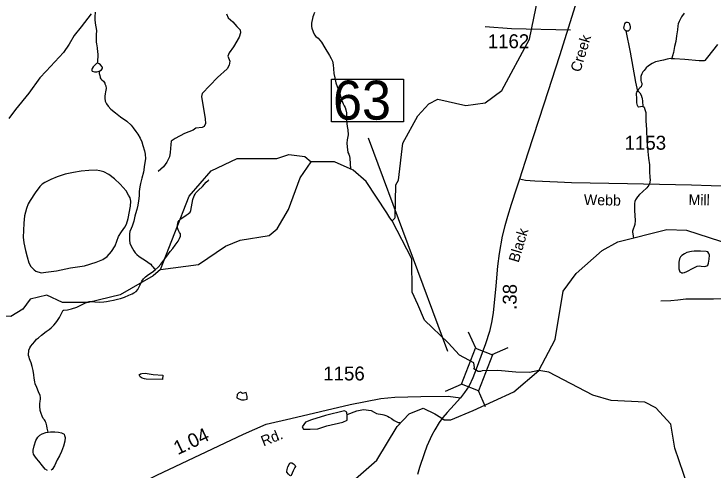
# Model space of a CAD drawing. Extents: x 2082433 to 2279600, y 546599 to 755198.
# Drawn here: x 2164602 to 2170889, y 598585 to 602681 of the extents above; entities that cross this region are included whole.
import ezdxf

# ---------------------------------------------------------------- set-up
doc = ezdxf.new("R2010")
doc.units = 0
for name, color, linetype in [('Exist Hydrographic Creek Single Shore', 7, 'Continuous'), ('Exist Hydrographic Lake Shore', 7, 'Continuous'), ('Exist Hydrographic Misc Water Feature', 7, 'Continuous'), ('Exist Hydrographic Pond Under 1500 Sq Ft', 7, 'Continuous'), ('Exist Road Non-System Type 51', 7, 'Continuous'), ('Exist Road Secondary Mileage Hundredths English Label', 7, 'Continuous'), ('Exist Road Secondary Structure Standard Bridge CELL', 7, 'Continuous'), ('Exist Road Secondary Structure Standard Bridge Number Label', 7, 'Continuous'), ('Exist Road Secondary Type 51 Attributed', 7, 'Continuous'), ('Exist Road Secondary Type 51 Label', 7, 'Continuous'), ('Exist Road Secondary Type 51 Number Label', 7, 'Continuous')]:
    doc.layers.add(name, color=color, linetype=linetype)

msp = doc.modelspace()

# ---------------------------------------------------------------- linework, layer by layer
at = {"layer": 'Exist Hydrographic Creek Single Shore'}
for points in [[(2167999.7, 600822.3), (2168004, 600827.8), (2168021.3, 600845.9), (2168024.7, 600854.6), (2168031.7, 601146.4), (2168055.7, 601188.5), (2168095.7, 601522.3), (2168227.7, 601765.6), (2168326.8, 601875.1), (2168409.8, 601916.1), (2168660.8, 601858.6), (2168834.7, 601884.6), (2168984.8, 601993.1), (2169231.7, 602453.8), (2169328.7, 602921), (2169342.8, 603412.7), (2169299.8, 603653.1), (2169052.8, 604356.9)], [(2167301.1, 602693.6), (2167293.1, 602669.7), (2167287.3, 602655.5), (2167273.4, 602599.2), (2167273.6, 602567.5), (2167275.8, 602553.4), (2167288.2, 602519.6), (2167300.3, 602495.4), (2167312.6, 602479.8), (2167334.1, 602463.9), (2167362.6, 602428), (2167394.8, 602376.1), (2167437, 602308.5), (2167451, 602282.4), (2167461.4, 602258.5), (2167469.4, 602224.5), (2167471.5, 602188.9), (2167473.9, 602146.8), (2167482.3, 602108.6), (2167494.2, 602063), (2167504.9, 602028.9), (2167519.2, 601995.1), (2167535.2, 601943.3), (2167547.5, 601905.3), (2167557.4, 601875.4), (2167568, 601857.2), (2167577.7, 601841.5), (2167583.8, 601821.5), (2167587.9, 601793.3), (2167588.6, 601753.5), (2167588.6, 601725.5), (2167590.8, 601697.6), (2167594.5, 601669.5), (2167601.1, 601641.7), (2167604.8, 601595.7), (2167595.3, 601551.7), (2167591.2, 601519.5), (2167593.5, 601487.5), (2167600.2, 601437.9), (2167608, 601421.7), (2167616.2, 601403.8), (2167618.3, 601384), (2167624.2, 601289.4)], [(2170621.9, 602688.5), (2170598.3, 602656.4), (2170584.6, 602632.1), (2170576.4, 602614.3), (2170568.4, 602591.9), (2170564.5, 602575.9), (2170560.6, 602540), (2170553, 602486), (2170545.6, 602434), (2170535.6, 602390.1), (2170527.6, 602352), (2170525.7, 602336), (2170516.1, 602305.8), (2170510.1, 602285.6), (2170508.3, 602279.9)], [(2170097.2, 602531.4), (2170136.3, 602337.7), (2170183.5, 602070.2), (2170201.3, 601988)], [(2170921.3, 602406), (2170829.8, 602293.7), (2170806.2, 602263.7), (2170800.3, 602261.3), (2170788.4, 602259.4), (2170754.4, 602261.3), (2170626.6, 602272.5), (2170534.3, 602278), (2170508.3, 602279.9)], [(2170508.3, 602279.9), (2170502.3, 602280), (2170484.3, 602277.8), (2170468.1, 602275.8), (2170434.5, 602267.5), (2170364.1, 602250.9), (2170334.6, 602236.8), (2170300.8, 602214.7), (2170279, 602196.5), (2170260.8, 602174.5), (2170250.7, 602162.3), (2170240.9, 602144.3), (2170234.8, 602130.2), (2170233.1, 602120.3), (2170231.3, 602094.2), (2170231.5, 602082.4), (2170233.7, 602072.4), (2170239.5, 602058.5), (2170239.5, 602046.3), (2170237.8, 602038.5), (2170233.5, 602028.2), (2170225.9, 602020.4), (2170219.8, 602014.5), (2170214, 602008.4), (2170209.5, 602004.2), (2170207.7, 601998.4), (2170201.3, 601988)], [(2169314.7, 599480.3), (2169463.8, 599756.1), (2169535.8, 600190.9), (2169651.8, 600349.3), (2169883.7, 600557.8), (2170024.8, 600633.6), (2170465.7, 600746.1), (2170640.8, 600739.3), (2171149.8, 600574.8), (2171482.8, 600584.5), (2171549.8, 600619.2), (2171714.9, 600776.6), (2171920.8, 601212), (2172177.9, 601564.3), (2172475.8, 601906), (2173106.3, 602222.5)], [(2170250.9, 601854.4), (2170260.8, 601842.8), (2170269, 601822.5), (2170275.4, 601796.8), (2170277.4, 601722.7), (2170281.7, 601644.5), (2170286.6, 601540.8), (2170295.2, 601447), (2170301.4, 601386.9), (2170309.8, 601327.2), (2170310, 601265.2), (2170312.5, 601211.2), (2170314.7, 601191), (2170312.3, 601169.1), (2170308.6, 601155), (2170304.9, 601143), (2170284.8, 601118.9), (2170247.3, 601084.9), (2170221.2, 601060.8), (2170201.3, 601038.7), (2170183.3, 601012.6), (2170177.7, 600996.4), (2170173.9, 600978.3), (2170173.9, 600958.4), (2170175.7, 600936.2), (2170174.1, 600916.6), (2170180.8, 600826.3), (2170176.7, 600790.2), (2170157.6, 600731.6), (2170157.6, 600722.3), (2170165.2, 600669.4)], [(2167999.7, 600822.3), (2167978.8, 600851.4), (2167949.8, 600894), (2167764.7, 601178), (2167647.6, 601278.8), (2167480.7, 601354.4), (2167271.8, 601352)], [(2165919.6, 600385.5), (2165853.6, 600327.8), (2165554.6, 600160), (2165271.6, 600090.2), (2165038.7, 600088.4), (2164896.6, 600156.9), (2164746.5, 600120.5), (2164680.7, 600030), (2164572.6, 599963.4), (2164472.5, 599968.7), (2164305.6, 600060.6), (2164145.5, 600244.2), (2164126.6, 600658), (2163934.5, 600825.9), (2163509.6, 600755.7), (2163334.5, 600762.5), (2163067.5, 600869.7)], [(2169314.7, 599480.3), (2169233.4, 599460.3), (2169108.6, 599464.9), (2168946.7, 599478.8), (2168808.1, 599475.9), (2168792.1, 599470.8), (2168771.9, 599468.8), (2168731.3, 599493.4), (2168737.6, 599507), (2168732.1, 599548.7), (2168604.4, 599617.6), (2168502.6, 599728.6), (2168289.9, 599932.3), (2168228.7, 600073), (2168178.7, 600182.3), (2168176.7, 600480.8), (2167999.7, 600822.3)], [(2167314.6, 598195.5), (2167861.7, 598673.2), (2168043.8, 598974.6), (2168150.6, 599090.5), (2168275.7, 599140.5), (2168382.6, 599090.8), (2168436.3, 599056.5), (2168466, 599036.3), (2168525.2, 599036.3), (2168725.8, 599118.2), (2169091.8, 599288), (2169314.7, 599480.3)], [(2170653.7, 598439.6), (2170535.8, 598779.8), (2170500.8, 598997), (2170366.9, 599144.1), (2170266.8, 599195.3), (2169966.8, 599207.9), (2169799.7, 599257.3), (2169406.8, 599465.3), (2169314.7, 599480.3)], [(2167594.2, 599083.1), (2167680.5, 599117.6), (2167740.8, 599128.2), (2167809, 599119.8), (2167836.9, 599105.8), (2167857, 599093.9), (2167873.2, 599088.2), (2167893.3, 599086.4), (2167911.3, 599082.5), (2167925.2, 599080.3), (2167941.2, 599074.3), (2167957.4, 599068.6), (2167973, 599060.6), (2167993.1, 599049), (2168017.3, 599030.7), (2168041.3, 599019), (2168053.6, 599013.1), (2168063.5, 599011.2), (2168073, 599006.3)]]:
    msp.add_lwpolyline(points, dxfattribs=at)
at = {"layer": 'Exist Hydrographic Lake Shore'}
for points in [[(2165919.6, 600385.5), (2166174.7, 601046.2), (2166372.6, 601271.8), (2166605.7, 601382), (2166963.8, 601384.5), (2167071.6, 601418.4), (2167213.7, 601402.4), (2167271.8, 601352)], [(2166966.6, 600751.3), (2167066.7, 600926.4), (2167172.7, 601209.7), (2167271.8, 601352)], [(2165919.6, 600385.5), (2166260.6, 600431), (2166501.6, 600596.8), (2166634.6, 600649.8), (2166892.6, 600690.5), (2166966.6, 600751.3)]]:
    msp.add_lwpolyline(points, dxfattribs=at)
at = {"layer": 'Exist Hydrographic Misc Water Feature'}
for points in [[(2165331.8, 602698.4), (2165328.1, 602656.4), (2165327.9, 602632.5), (2165332, 602598.6), (2165338.5, 602566.4), (2165342.6, 602532.5), (2165341.2, 602494.6), (2165340.8, 602462.7), (2165341.2, 602428.5), (2165343, 602412.4), (2165349.4, 602376.6), (2165353.7, 602338.6), (2165355.7, 602322.5), (2165353.9, 602300.9), (2165352.5, 602266.6), (2165352.3, 602250.8), (2165350.2, 602238.6)], [(2165350.2, 602238.6), (2165344.5, 602236.6), (2165334.6, 602228.4), (2165314.3, 602206.7), (2165304.3, 602192.4), (2165300.8, 602186.4), (2165300.8, 602178.4), (2165300.8, 602174.2), (2165304.7, 602168.4), (2165325, 602160.5), (2165344.9, 602162.8), (2165366.6, 602168.8)], [(2165366.6, 602168.8), (2165372.6, 602170.7), (2165388.8, 602178.8), (2165394.3, 602188.9), (2165396.5, 602195.1), (2165396.8, 602200.8), (2165394.3, 602207.2), (2165380.8, 602224.6), (2165366.2, 602234.5), (2165354.1, 602238.8), (2165350.2, 602238.6)], [(2165366.6, 602168.8), (2165368.7, 602147), (2165372.8, 602128.9), (2165375.2, 602114.8), (2165377.1, 602108.8), (2165381, 602098.9), (2165391.2, 602090.8), (2165407.2, 602077.1), (2165417.3, 602061), (2165419.1, 602055), (2165427.7, 602037.1), (2165429.8, 602011.2), (2165425.5, 601983.1), (2165421.8, 601963.4), (2165417.9, 601943.3), (2165418.3, 601919.3), (2165420.1, 601905.2), (2165422.2, 601899.2), (2165432.2, 601875.4), (2165446.8, 601853.3), (2165472.4, 601825.6), (2165513, 601793.8), (2165558.9, 601758.1), (2165615.1, 601718.4), (2165653.5, 601682.6), (2165671.5, 601658.7), (2165695.5, 601626.8), (2165713.8, 601600.9), (2165735.7, 601567.1), (2165750.1, 601533.3), (2165760.1, 601499.4), (2165774.7, 601453.4), (2165780.6, 601423.3), (2165783.1, 601381.6), (2165775.3, 601329.6), (2165764, 601259.5), (2165750.3, 601207.3), (2165738.4, 601159.2), (2165732.4, 601129.3), (2165726.7, 601087.1), (2165725.2, 601047.2), (2165719.1, 601003.1), (2165713.8, 600963), (2165705.8, 600925.2), (2165703.5, 600915), (2165688.1, 600865), (2165678.1, 600821.1), (2165664.5, 600774.9), (2165654.5, 600754.9), (2165642.8, 600728.7), (2165638.7, 600707), (2165638.9, 600677), (2165639.1, 600651), (2165643, 600622.8), (2165653.7, 600596.9), (2165677.7, 600555.2), (2165691.8, 600535.2), (2165706, 600521.3), (2165726.1, 600503.2), (2165758.1, 600481.7), (2165792.3, 600462), (2165816.3, 600443.8), (2165830, 600434), (2165840.5, 600420.2), (2165850.7, 600410.2), (2165862.4, 600394.2), (2165870.2, 600384.5)], [(2164685.6, 600677.5), (2164689.7, 600625.4), (2164705.9, 600557.7), (2164720.5, 600499.9), (2164734.4, 600445.9), (2164752.7, 600411.9), (2164782.8, 600384.2), (2164798.8, 600370.5), (2164845, 600356.6), (2164887, 600360.8), (2164983, 600375.5), (2165108.7, 600399.9), (2165234.8, 600420.5), (2165340.6, 600453.2), (2165400.4, 600475.4), (2165438, 600501.7), (2165477.5, 600548.1), (2165509.7, 600598), (2165540.7, 600682.5), (2165566.9, 600724.4), (2165598.5, 600766.6), (2165612.5, 600794.6), (2165628.3, 600844.9), (2165649.4, 600954.8), (2165651.2, 600998.7), (2165645.1, 601030.9), (2165630.7, 601054.6), (2165610.8, 601092.5), (2165556.5, 601152.2), (2165506.2, 601201.9), (2165453.8, 601239.5), (2165408, 601263.5), (2165374, 601273), (2165339.7, 601277), (2165273.7, 601274.4), (2165205.4, 601270.1), (2165135.9, 601257.9), (2165061.7, 601241.6), (2164989.9, 601219.1), (2164934.6, 601194.7), (2164878.4, 601166.3), (2164856.4, 601152.1), (2164834.9, 601132.3), (2164791.2, 601074), (2164747.4, 601005.6), (2164729.7, 600975.4), (2164713.7, 600933.6), (2164698.1, 600867.5), (2164690.8, 600803.7), (2164688.7, 600737.4), (2164685.6, 600677.5)], [(2165870.2, 600384.5), (2165896.5, 600406.5), (2165920.2, 600434.5), (2165974, 600504.7), (2165989.6, 600527.1), (2166005.8, 600547), (2166027.5, 600575.3), (2166051.1, 600605.3), (2166077.1, 600641.2), (2166089.2, 600665.3), (2166096.8, 600685.3), (2166098.9, 600697.5), (2166096.6, 600707.6), (2166088.8, 600719.3), (2166078.3, 600741.1), (2166070.8, 600761.4), (2166070.1, 600783.4), (2166072.4, 600799.3), (2166078.1, 600815.4), (2166085.9, 600827.2), (2166101.9, 600841.4), (2166149.7, 600873.5), (2166167.5, 600885.9), (2166183.3, 600901.7), (2166189.5, 600915.8), (2166203.2, 600981.9), (2166209, 601013.9), (2166220.4, 601048.2), (2166228.6, 601063.9), (2166236.4, 601074.1), (2166258.6, 601098.4), (2166294.1, 601132.4), (2166328.1, 601170.6), (2166345.9, 601186.6), (2166352.3, 601190.5)], [(2165811, 600340), (2165844.8, 600362), (2165870.2, 600384.5)], [(2165043, 600019.6), (2165049.2, 600019.9), (2165083, 600024.2), (2165118.7, 600034.2), (2165166.5, 600048.4), (2165214.9, 600070.7), (2165244.4, 600087), (2165278.2, 600097.2), (2165296.7, 600097.3), (2165328.7, 600095.3), (2165370.5, 600091.4), (2165408.6, 600095.8), (2165432.2, 600099.9), (2165464.2, 600106), (2165496.4, 600112.1), (2165532.1, 600120.5), (2165560.4, 600126.4), (2165594, 600136.7), (2165634, 600155), (2165663.9, 600167.1), (2165679.7, 600175.2), (2165699.6, 600187.2), (2165713.8, 600207.4), (2165735.5, 600249.5), (2165749.4, 600281.5), (2165765, 600301.9), (2165783.1, 600319.9), (2165811, 600340)], [(2164909.3, 598925.5), (2164900.7, 598961.2), (2164897.2, 598983.2), (2164892.7, 599005.4), (2164886.8, 599017.3), (2164882.5, 599025.2), (2164876.5, 599035), (2164864.4, 599049), (2164854.6, 599069.1), (2164846.2, 599093.1), (2164838.2, 599119.1), (2164833.9, 599157), (2164833.7, 599179), (2164837.8, 599202.7), (2164839.4, 599222.7), (2164839.2, 599234.9), (2164837.6, 599255), (2164823.2, 599286.8), (2164806.8, 599326.6), (2164792.7, 599358.3), (2164788.8, 599378.4), (2164784.5, 599408.7), (2164780.2, 599438.5), (2164774.2, 599480.3), (2164766, 599514.5), (2164756, 599548.4), (2164747.8, 599568.3), (2164741.4, 599584.2), (2164737.5, 599598.2), (2164733.4, 599612.2), (2164733, 599628.1), (2164735, 599648.1), (2164736.9, 599662), (2164745.1, 599682.3), (2164754.9, 599698.2), (2164768.7, 599716.4), (2164788.8, 599738.5), (2164804.4, 599760.5), (2164822.6, 599772.7), (2164850.5, 599794.9), (2164891.9, 599829.2), (2164918, 599847.2), (2164936, 599861.1), (2164960, 599885.4), (2164977.6, 599907.4), (2164993.2, 599927.4), (2165011.3, 599955.5), (2165029.1, 599989.7), (2165043, 600019.6)], [(2165851.8, 599442.4), (2165937.7, 599437.1), (2165936.2, 599397.2), (2165788.2, 599402.1), (2165774, 599404.3), (2165754.2, 599410.1), (2165734.1, 599421.6), (2165728.1, 599433.9), (2165727.7, 599439.6), (2165738, 599447.8), (2165751.9, 599451.8), (2165779.8, 599454.1), (2165851.8, 599442.4)], [(2164903.4, 598581.6), (2164882.9, 598593.2), (2164858.9, 598621.2), (2164826.9, 598662.9), (2164804.4, 598689), (2164788.2, 598708.9), (2164778.3, 598726.6), (2164774.2, 598744.7), (2164774.2, 598762.5), (2164782.2, 598802.7), (2164799.6, 598848.7), (2164817.3, 598878.9), (2164835.5, 598898.8), (2164855, 598911.3), (2164889.2, 598923.1), (2164909.3, 598925.5)], [(2164909.3, 598925.5), (2164929, 598927.3), (2164969.2, 598927.7), (2165003.3, 598925.8), (2165029.1, 598917.9), (2165053.1, 598906.1), (2165057, 598896.2), (2165061.7, 598878.4), (2165057.6, 598844.2), (2165046.1, 598800.1), (2165028.3, 598752.1), (2165010.6, 598712.2), (2164990.5, 598675.9), (2164967, 598623.9), (2164945.2, 598589.9), (2164937.4, 598583.8)]]:
    msp.add_lwpolyline(points, dxfattribs=at)
at = {"layer": 'Exist Hydrographic Pond Under 1500 Sq Ft'}
for points in [[(2170097.2, 602531.4), (2170086.7, 602537.4), (2170080.8, 602547.2), (2170078.7, 602555.3), (2170081, 602569.1), (2170088.3, 602593.5), (2170094.7, 602603.1), (2170100.4, 602607.5), (2170112.7, 602609.3), (2170124.8, 602605.5), (2170128.5, 602597.6), (2170132.6, 602581.6), (2170134.7, 602565.4), (2170135.1, 602549.6), (2170130.8, 602539.7), (2170125.3, 602531.6), (2170116.8, 602527.6), (2170105, 602527.3), (2170097.2, 602531.4)], [(2170250.9, 601854.4), (2170246.8, 601850.6), (2170211, 601844.2), (2170206.9, 601848.1), (2170202.8, 601858.5), (2170196.8, 601884.1), (2170196.4, 601930), (2170193.9, 601954.3), (2170193.9, 601972.1), (2170196.2, 601980.3), (2170201.3, 601988)], [(2170201.3, 601988), (2170212.2, 601986.4), (2170218.3, 601980.2), (2170224.3, 601972.4), (2170234.1, 601952.3), (2170240.1, 601932.3), (2170242.5, 601926.2), (2170246.8, 601896.4), (2170250.9, 601854.4)], [(2170819.6, 600546.3), (2170767.3, 600549.7), (2170711.5, 600551.6), (2170685.5, 600547.4), (2170645.5, 600537.3), (2170623.8, 600526.8), (2170599.8, 600512.9), (2170587.5, 600501), (2170579.9, 600482.7), (2170573.9, 600452.7), (2170572.1, 600410.9), (2170574.1, 600392.7), (2170578.4, 600374.6), (2170582.7, 600364.7), (2170592.8, 600358.7), (2170598.3, 600357), (2170610.2, 600356.8), (2170624.8, 600359.1), (2170646.3, 600369.2), (2170702.3, 600399.3), (2170738.4, 600415.8), (2170756, 600417.9), (2170772.2, 600415.9), (2170806, 600412), (2170824.1, 600418.2), (2170833.9, 600426), (2170838.2, 600444.1), (2170846, 600478.2), (2170847.5, 600514.5), (2170843.6, 600530.4), (2170833.5, 600544.1), (2170819.6, 600546.3)], [(2167110.4, 598578.8), (2167090.5, 598536.4), (2167084.3, 598532.5), (2167078.8, 598536.6), (2167066.3, 598546.6), (2167052.3, 598564.5), (2167052.3, 598572.2), (2167054.2, 598590.6), (2167062, 598612.5), (2167080, 598646.3), (2167086, 598648.6), (2167097.7, 598648.5), (2167113.9, 598640.7), (2167128.2, 598626.8), (2167129.9, 598616.8), (2167126, 598608.9), (2167110.4, 598578.8)]]:
    msp.add_lwpolyline(points, dxfattribs=at)
for points in [[(2166653.3, 599273.3), (2166635.5, 599283.9), (2166621.4, 599276.8), (2166607.2, 599262.7), (2166603.7, 599234.4), (2166621.4, 599223.7), (2166646.2, 599216.7), (2166671, 599216.7), (2166695.8, 599220.2), (2166695.8, 599245), (2166688.7, 599280.4)], [(2167400.7, 599075.1), (2167273.2, 599036.2), (2167220, 599015), (2167191.7, 598972.5), (2167202.3, 598951.3), (2167262.5, 598951.3), (2167329.8, 598954.8), (2167411.3, 598983.1), (2167556.5, 599015), (2167595.5, 599032.7), (2167595.5, 599071.6), (2167592, 599103.4), (2167570.7, 599117.6)]]:
    msp.add_lwpolyline(points, close=True, dxfattribs=at)
at = {"layer": 'Exist Road Non-System Type 51'}
for points in [[(2165296.7, 602681.3), (2165205.4, 602566.1), (2165142.8, 602488.7), (2165099.1, 602411.3), (2165047.5, 602335.8), (2164891.7, 602167.1), (2164834.1, 602107.5), (2164734.8, 601970.5), (2164615.7, 601823.6), (2164557.1, 601742.2)], [(2166510.8, 602681.3), (2166526.7, 602647.6), (2166566.4, 602611.8), (2166602.2, 602568.1), (2166633.9, 602538.3), (2166635.9, 602510.6), (2166626, 602472.8), (2166573.4, 602385.5), (2166533.7, 602331.9), (2166523.7, 602302.1), (2166539.6, 602258.4), (2166535.6, 602220.7), (2166515.8, 602188.9), (2166430.4, 602111.5), (2166291.4, 601966.5), (2166285.5, 601940.7), (2166319.2, 601738.2), (2166321.2, 601696.5), (2166309.3, 601670.7), (2166293.4, 601662.7), (2166235.8, 601654.8), (2166212, 601636.9), (2166134.6, 601607.2), (2166049.2, 601563.5), (2166015.4, 601537.7), (2166009.5, 601507.9), (2166005.5, 601438.4), (2165999.6, 601396.7), (2165975.7, 601351), (2165945.9, 601309.3), (2165898.3, 601267.6)], [(2168834.8, 602568.1), (2169069.1, 602552.2), (2169599.2, 602540.3)], [(2171453.7, 600150.2), (2171426.6, 600128.5), (2171386, 600121.7), (2171157.1, 600125.8), (2170883.5, 600119), (2170725.7, 600119), (2170635, 600119), (2170564.5, 600110.9), (2170500.9, 600105.5), (2170410.1, 600102.8)]]:
    msp.add_lwpolyline(points, dxfattribs=at)
at = {"layer": 'Exist Road Secondary Structure Standard Bridge CELL'}
for p, q in [((2168748.6, 599679.1), (2168684.9, 599824.2)), ((2168896.2, 599621.6), (2169041.3, 599685.3)), ((2168476.8, 599292.4), (2168621.8, 599356.1)), ((2168836.6, 599152.1), (2168772.9, 599297.2))]:
    msp.add_line(p, q, dxfattribs=at)
msp.add_lwpolyline([(2168621.8, 599356.1), (2168747.9, 599679.4), (2168898.9, 599620.5), (2168772.9, 599297.2)], close=True, dxfattribs=at)
at = {"layer": 'Exist Road Secondary Structure Standard Bridge Number Label'}
msp.add_line((2168497.5, 599649.9), (2167786.1, 601565.2), dxfattribs=at)
msp.add_lwpolyline([(2167454.8, 602094.8), (2168099, 602094.8), (2168099, 601712.5), (2167454.8, 601712.5)], close=True, dxfattribs=at)
at = {"layer": 'Exist Road Secondary Type 51 Attributed'}
for points in [[(2170134.2, 604646.4), (2170120.7, 604442.1), (2170110.3, 604396.7), (2170092.5, 604318.7), (2170022.3, 604049.1), (2169982.7, 603916.2), (2169899.7, 603622.3), (2169788, 603237.7), (2169706.2, 602958.3), (2169501.8, 602306.3), (2169359.4, 601871), (2169217.3, 601431.8), (2169141.3, 601196.8)], [(2169141.3, 601196.8), (2169115.4, 601117.3), (2169067.5, 600969.2), (2169034, 600863.6), (2169010.2, 600779.8), (2168987.8, 600685.5), (2168959.3, 600528.8), (2168944.5, 600415.8), (2168929.7, 600240.1), (2168904.6, 599997.3), (2168890.5, 599908.8), (2168873, 599829.3), (2168837.5, 599717.5), (2168753.4, 599491.1)], [(2171041.4, 601130.6), (2170687.1, 601144.5), (2170110.8, 601154.5), (2169608.2, 601166), (2169483.9, 601170.3), (2169279.9, 601180.4), (2169194.9, 601186.7), (2169141.3, 601196.8)], [(2168753.4, 599491.1), (2168723.6, 599411.9), (2168690, 599340.2), (2168649.1, 599280.2), (2168612.9, 599233.8)], [(2163427, 597694.4), (2163490.3, 597725.2), (2163659.4, 597786.3), (2164139.1, 597933.7), (2164515.4, 598031.3), (2165306.6, 598276.3), (2165557.4, 598373.9), (2165885.9, 598537.2), (2166663.2, 598905.7), (2166868.2, 598995.4), (2167089.2, 599049.1), (2167621.6, 599174.6), (2167896.3, 599228.4), (2168023.7, 599240.3), (2168254.6, 599246.3), (2168502.5, 599248.3), (2168612.9, 599233.8)], [(2168612.9, 599233.8), (2168556, 599169.9), (2168492.1, 599101.3), (2168452.3, 599055.4), (2168420.4, 599012.5), (2168381.2, 598946.6), (2168356.3, 598898.7), (2168310.9, 598798.5), (2168285.9, 598731.5), (2168245, 598607.2), (2168227.5, 598546)]]:
    msp.add_lwpolyline(points, dxfattribs=at)

# ---------------------------------------------------------------- texts
at = {"layer": 'Exist Road Secondary Mileage Hundredths English Label'}
for s, rotation, p in [('.38', 89.11911, (2169115.1, 600023)), ('1.04', 25.36326, (2166073.1, 598717.7))]:
    msp.add_text(s, height=125, rotation=rotation, dxfattribs=at).set_placement(p)
at = {"layer": 'Exist Road Secondary Structure Standard Bridge Number Label'}
msp.add_text('63', height=350, dxfattribs=at).set_placement((2167467.4, 601732.3))
at = {"layer": 'Exist Road Secondary Type 51 Label'}
for s, rotation, p in [('Creek', 73.17999, (2169688.1, 602152.8)), ('Webb', 358.77948, (2169719.7, 600966.5)), ('Mill', 359.05766, (2170659.5, 600965.7)), ('Black', 73.17999, (2169133.3, 600442.6)), ('Rd.', 21.99329, (2166843.3, 598795.5))]:
    msp.add_text(s, height=95, rotation=rotation, dxfattribs=at).set_placement(p)
at = {"layer": 'Exist Road Secondary Type 51 Number Label'}
for s, p in [('1162', (2168857.3, 602374.1)), ('1153', (2170086.8, 601462.3)), ('1156', (2167380.3, 599389.4))]:
    msp.add_text(s, height=125, dxfattribs=at).set_placement(p)

doc.saveas('drawing.dxf')
